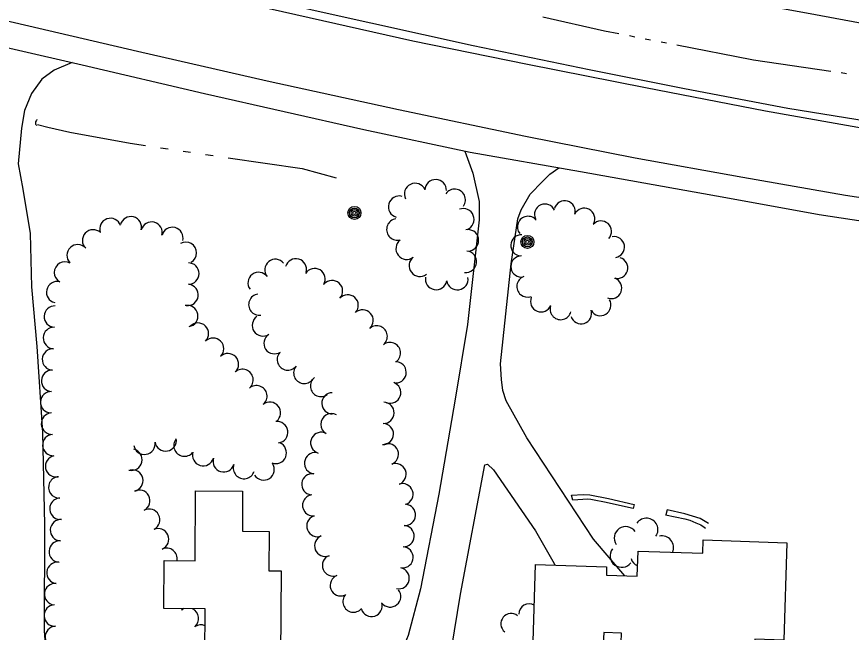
# Model space of a CAD drawing. Extents: x 588843 to 2552415, y 180129 to 269402.
# Drawn here: x 600038.6 to 600324.7, y 183357.9 to 183568.9 of the extents above; entities that cross this region are included whole.
import ezdxf

# ---------------------------------------------------------------- set-up
doc = ezdxf.new("R2010")
doc.units = 0
for name, color, linetype in [('E_BLD', 7, 'Continuous'), ('E_DRN', 7, 'Continuous'), ('E_DWY', 7, 'Continuous'), ('E_LAND_TreeLine_P', 7, 'Continuous'), ('E_MISCPROP', 7, 'Continuous'), ('E_PATH_Sidewalk', 7, 'Continuous'), ('E_RDWY', 7, 'Continuous'), ('E_RDWY_Gravel', 7, 'Continuous'), ('E_WTR_P', 7, 'Continuous')]:
    doc.layers.add(name, color=color, linetype=linetype)

# ---------------------------------------------------------------- blocks, each defined once
blk = doc.blocks.new('POLE_3')
at = {"layer": 'E_MISCPROP'}
for radius in [14.6, 11, 7.32, 3.66]:
    blk.add_circle((0, 0), radius, dxfattribs=at)
blk = doc.blocks.new('CULV2_4')
at = {"layer": 'E_DRN'}
blk.add_arc((65, 48), 80.7, 216.8699, 323.1301, dxfattribs=at)

msp = doc.modelspace()

# ---------------------------------------------------------------- linework, layer by layer
at = {"layer": 'E_BLD'}
for points in [[(600099.87, 183406.44), (600116.04, 183406.35), (600115.97, 183392.54), (600125.12, 183392.49), (600125.04, 183379.02), (600129.23, 183379), (600129.07, 183349.88), (600103.07, 183350.02), (600103.16, 183366), (600089.06, 183366.07), (600089.15, 183382.53), (600099.74, 183382.48)], [(600273.96, 183389.57), (600302.66, 183388.64), (600301.58, 183355.29), (600291.63, 183355.61), (600290.97, 183335.37), (600260.1, 183336.37), (600260.46, 183347.52), (600245.64, 183348), (600245.96, 183357.66), (600239.83, 183357.86), (600239.71, 183354.03), (600215.64, 183354.81), (600216.49, 183381.16), (600240.84, 183380.38), (600240.75, 183377.54), (600251.33, 183377.19), (600251.61, 183385.76), (600273.82, 183385.04)]]:
    msp.add_lwpolyline(points, close=True, dxfattribs=at)
at = {"layer": 'E_DWY'}
for points in [[(600057.65, 183553.2), (600051.4, 183550.64), (600047.22, 183547.54), (600043.69, 183542.56), (600041.24, 183536.84), (600040.18, 183530.74), (600039.11, 183518.56), (600040.71, 183509.79), (600043.18, 183494.6), (600043.62, 183476.34), (600045.47, 183455.88), (600047.37, 183426.44), (600048.11, 183394.77), (600048, 183358.54), (600048.82, 183347), (600049.71, 183346.75), (600072.77, 183346.07)], [(600192.26, 183522.84), (600194.95, 183515.3), (600197.14, 183505.62), (600197.19, 183499.32), (600193.13, 183463.44), (600188.95, 183437.84), (600183.36, 183405.27), (600177.05, 183372.8), (600172.8, 183356.82), (600171.11, 183352.71), (600168.87, 183350.03), (600164.76, 183347.55), (600158.51, 183346.95), (600131.12, 183348.54), (600125.66, 183349.21), (600125.59, 183349.9)], [(600247.13, 183377.33), (600236.32, 183389.82), (600213.51, 183424.57), (600206.38, 183437.23), (600205.26, 183440.85), (600204.82, 183444.6), (600204.49, 183449.92), (600208.11, 183484.21), (600210.41, 183499.67), (600211.59, 183502.75), (600214.58, 183508.1), (600218.89, 183512.45), (600221.4, 183514.94), (600224.46, 183517.13)], [(600189.23, 183289.66), (600186.53, 183289.63), (600184.18, 183290.39), (600182.76, 183291.42), (600182.33, 183292.93), (600182.85, 183310.81), (600185.48, 183338.87), (600190.73, 183371), (600199.07, 183415.28), (600200, 183415.55), (600202.01, 183413.6), (600216.43, 183392.72), (600222.9, 183381.52), (600223.14, 183380.95)]]:
    msp.add_lwpolyline(points, dxfattribs=at)
at = {"layer": 'E_LAND_TreeLine_P'}
for centre, radius, start, end in [((600175.19, 183508.14), 3.69, 25.7946, 205.7946), ((600182.24, 183509.44), 3.69, 358.4072, 178.4072), ((600188.75, 183506.15), 3.69, 325.0809, 145.0809), ((600169.7, 183503.8), 3.69, 74.371, 254.371), ((600191.7, 183499.49), 3.69, 291.2409, 111.2409), ((600219.71, 183501.11), 3.62, 23.9306, 203.9306), ((600226.46, 183502.22), 3.62, 344.371, 164.371), ((600233.19, 183499.67), 3.62, 333.8795, 153.8795), ((600077.73, 183496.76), 3.67, 345.5522, 165.5522), ((600213.87, 183496.91), 3.62, 38.8333, 218.8333), ((600070.7, 183496.18), 3.67, 18.4854, 198.4854), ((600084.84, 183494.92), 3.67, 345.5522, 165.5522), ((600169.1, 183496.01), 3.69, 98.8149, 278.8149), ((600238.91, 183495.32), 3.62, 318.2956, 138.2956), ((600064.76, 183492.25), 3.67, 46.8182, 226.8182), ((600091.96, 183493.09), 3.67, 345.5522, 165.5522), ((600193.26, 183492.29), 3.69, 281.6705, 101.6705), ((600172.29, 183489.43), 3.69, 127.7639, 307.7639), ((600211.6, 183490.55), 3.62, 86.8998, 266.8998), ((600243.36, 183489.97), 3.62, 279.7171, 99.7171), ((600059.49, 183487.14), 3.67, 43.4072, 223.4072), ((600096.58, 183488.02), 3.67, 299.371, 119.371), ((600176.81, 183483.6), 3.69, 127.7639, 307.7639), ((600192.55, 183484.95), 3.69, 264.0085, 84.0085), ((600211.61, 183483.32), 3.62, 90.1221, 270.1221), ((600244.47, 183482.85), 3.62, 254.371, 74.371), ((600055.13, 183481.26), 3.67, 60.3347, 240.3347), ((600097.45, 183480.9), 3.67, 270.0132, 90.0132), ((600127.26, 183482.16), 3.64, 38.5333, 218.5333), ((600134.3, 183482.36), 3.64, 344.371, 164.371), ((600121.5, 183477.7), 3.64, 36.8024, 216.8024), ((600140.71, 183479), 3.64, 329.0208, 149.0208), ((600052.44, 183474.5), 3.67, 76.7569, 256.7569), ((600146.7, 183474.91), 3.64, 317.4053, 137.4053), ((600182.38, 183479.03), 3.69, 169.5654, 349.5654), ((600189.65, 183478.98), 3.69, 188.8149, 8.8149), ((600213.68, 183476.45), 3.62, 110.2807, 290.2807), ((600242.41, 183475.91), 3.62, 248.6604, 68.6604), ((600097.16, 183473.57), 3.67, 262.7369, 82.7369), ((600121.75, 183470.25), 3.64, 98.4465, 278.4465), ((600152.07, 183469.98), 3.64, 317.4053, 137.4053), ((600218.36, 183471.37), 3.62, 157.582, 337.582), ((600238.71, 183470.07), 3.62, 211.0075, 31.0075), ((600051.66, 183466.14), 3.67, 87.4939, 267.4939), ((600097.04, 183466.31), 3.67, 280.936, 100.936), ((600225.08, 183468.71), 3.62, 165.9621, 345.9621), ((600122.96, 183463.1), 3.64, 123.3619, 303.3619), ((600157.19, 183464.82), 3.64, 311.9903, 131.9903), ((600232.09, 183467.28), 3.62, 197.3948, 17.3948), ((600100.71, 183460.31), 3.67, 315.1517, 135.1517), ((600051.34, 183458.8), 3.67, 87.4939, 267.4939), ((600162.03, 183459.37), 3.64, 308.3436, 128.3436), ((600105.92, 183455.13), 3.67, 315.1517, 135.1517), ((600126.97, 183457.02), 3.64, 123.3619, 303.3619), ((600051.02, 183451.46), 3.67, 87.4939, 267.4939), ((600166.55, 183453.65), 3.64, 308.3436, 128.3436), ((600111.01, 183449.84), 3.67, 313.4072, 133.4072), ((600131.52, 183451.42), 3.64, 140.8724, 320.8724), ((600137.17, 183446.83), 3.64, 140.8724, 320.8724), ((600168.5, 183447.03), 3.64, 270.8753, 90.8753), ((600050.7, 183444.12), 3.67, 87.4939, 267.4939), ((600115.99, 183444.44), 3.67, 310.3745, 130.3745), ((600142.9, 183442.37), 3.64, 127.5011, 307.5011), ((600166.62, 183440.07), 3.64, 250.6192, 70.6192), ((600050.38, 183436.78), 3.67, 87.4939, 267.4939), ((600120.75, 183438.84), 3.67, 310.3745, 130.3745), ((600146.83, 183436.41), 3.64, 91.2294, 271.2294), ((600125.39, 183433.15), 3.67, 308.8333, 128.8333), ((600164.35, 183433.17), 3.64, 268.4072, 88.4072), ((600050.68, 183429.45), 3.67, 93.4645, 273.4645), ((600146.46, 183429.26), 3.64, 61.0464, 241.0464), ((600127.89, 183426.51), 3.67, 277.9232, 97.9232), ((600164.14, 183425.89), 3.64, 268.4072, 88.4072), ((600142.99, 183422.86), 3.64, 72.7798, 252.7798), ((600051.13, 183422.12), 3.67, 93.4645, 273.4645), ((600082.39, 183422.56), 3.67, 189.0734, 9.0734), ((600089.65, 183423.71), 3.67, 189.0734, 9.0734), ((600096.09, 183421.93), 3.67, 140.0664, 320.0664), ((600077.9, 183417.09), 3.67, 256.9735, 76.9735), ((600127.41, 183419.43), 3.67, 247.8512, 67.8512), ((600165.84, 183418.94), 3.64, 291.2409, 111.2409), ((600052.1, 183414.85), 3.67, 101.5871, 281.5871), ((600102.5, 183418.66), 3.67, 163.4318, 343.4318), ((600109.54, 183416.56), 3.67, 163.4318, 343.4318), ((600140.87, 183415.9), 3.64, 82.6681, 262.6681), ((600116.51, 183414.24), 3.67, 161.2488, 341.2488), ((600123.23, 183413.79), 3.67, 212.5508, 32.5508), ((600168.48, 183412.15), 3.64, 291.2409, 111.2409), ((600078.23, 183409.93), 3.67, 282.764, 102.764), ((600139.94, 183408.67), 3.64, 82.6681, 262.6681), ((600053.14, 183407.6), 3.67, 93.2755, 273.2755), ((600170.86, 183405.26), 3.64, 288.9951, 108.9951), ((600080.61, 183403.04), 3.67, 297.396, 117.396), ((600053.56, 183400.27), 3.67, 93.2755, 273.2755), ((600140.23, 183401.45), 3.64, 97.2615, 277.2615), ((600083.99, 183396.52), 3.67, 297.396, 117.396), ((600171.68, 183398.17), 3.64, 265.9311, 85.9311), ((600141.65, 183394.35), 3.64, 111.7763, 291.7763), ((600053.76, 183392.93), 3.67, 86.5424, 266.5424), ((600171.21, 183390.9), 3.64, 267.2784, 87.2784), ((600254.49, 183393.1), 3.94, 325.4849, 145.4849), ((600087.04, 183389.84), 3.67, 293.4648, 113.4648), ((600247.36, 183390.23), 3.94, 33.9449, 213.9449), ((600053.32, 183385.6), 3.67, 86.5424, 266.5424), ((600144.35, 183387.58), 3.64, 111.4878, 291.4878), ((600259.83, 183387.04), 3.94, 335.1283, 103.4256), ((600089.97, 183383.11), 3.67, 350.6296, 113.4648), ((600170.86, 183383.62), 3.64, 267.2784, 87.2784), ((600245.97, 183384.14), 3.94, 143.2097, 323.2097), ((600147.02, 183380.81), 3.64, 111.4878, 291.4878), ((600252.98, 183384.35), 3.94, 196.5233, 246.9781), ((600052.56, 183378.29), 3.67, 83.4612, 263.4612), ((600149.69, 183374.03), 3.64, 111.5177, 291.5177), ((600169.55, 183376.47), 3.64, 258.6074, 78.6074), ((600051.73, 183371), 3.67, 83.4612, 263.4612), ((600166.63, 183370.21), 3.64, 219.5465, 39.5465), ((600154.06, 183368.45), 3.64, 139.0932, 319.0932), ((600051.67, 183363.67), 3.67, 92.5237, 272.5237), ((600097.31, 183362.69), 3.67, 114.2113, 129.3789), ((600093.61, 183368.97), 3.67, 295.4258, 306.9512), ((600097.31, 183362.69), 3.67, 309.3789, 65.1736), ((600160.26, 183366.98), 3.64, 197.1995, 17.1995), ((600214.25, 183364.18), 3.53, 59.4855, 181.0702), ((600208.11, 183360.85), 3.53, 51.1724, 231.1724), ((600101.7, 183356.82), 3.67, 67.1632, 121.8605), ((600051.99, 183356.33), 3.67, 92.5237, 272.5237)]:
    msp.add_arc(centre, radius, start, end, dxfattribs=at)
at = {"layer": 'E_PATH_Sidewalk'}
for points in [[(600228.81, 183404.88), (600232.83, 183405.14), (600235.03, 183405.01), (600241.51, 183403.78), (600250.28, 183401.75), (600249.99, 183400.34), (600240.14, 183402.51), (600236.56, 183403.24), (600235.38, 183403.41), (600234.19, 183403.53), (600232.68, 183403.48), (600229.25, 183403.21)], [(600229.25, 183403.21), (600228.81, 183404.88)], [(600261.07, 183398.2), (600267.67, 183396.83), (600269.4, 183396.35), (600271.45, 183395.46), (600273.17, 183394.76), (600274.29, 183393.97), (600274.72, 183393.63)], [(600275.8, 183395.2), (600272.87, 183396.92), (600267.69, 183398.59), (600261.6, 183399.92), (600261.09, 183398.2)]]:
    msp.add_lwpolyline(points, dxfattribs=at)
at = {"layer": 'E_RDWY'}
for points in [[(599959.32, 183609.25), (599989.24, 183602.58), (600030.72, 183593.01), (600075.84, 183582.73), (600125.13, 183571.72), (600174.41, 183560.7), (600213.67, 183552.71), (600254.19, 183544.68), (600295.26, 183536.71), (600332.14, 183530.12), (600346.23, 183527.89)], [(599870.31, 183605.24), (599908.01, 183596.62), (599941.81, 183588.98), (599988.84, 183578.27), (600034.43, 183567.76), (600079.99, 183557.15), (600124.49, 183546.94), (600169.52, 183537.11), (600213.06, 183528.03), (600250.65, 183520.6), (600287.6, 183513.89), (600322.7, 183507.81), (600339.37, 183505.27)]]:
    msp.add_lwpolyline(points, dxfattribs=at)
at = {"layer": 'E_RDWY_Gravel'}
for points in [[(599456.28, 183689.49), (599482.73, 183683.81), (599522.55, 183674.8), (599564.79, 183665.65), (599609.78, 183655.3), (599650.5, 183646.05), (599698.63, 183634.71), (599744.2, 183623.78), (599786.24, 183614.68), (599829.26, 183604.89), (599874.65, 183595.18), (599926.28, 183583.4), (599972.19, 183572.9), (600014.26, 183563.16), (600060.97, 183552.44), (600103.01, 183542.6), (600157.57, 183530.22), (600194.11, 183522.45), (600231.83, 183515.84), (600281.73, 183507), (600313.69, 183501.15), (600340.09, 183497.18)], [(599923.93, 183639.92), (599936.66, 183643), (599949.5, 183644.31), (599961.24, 183645.08), (599964.43, 183645.04), (599972.66, 183643.59), (599998.77, 183637.78), (600040.75, 183627.74), (600085.75, 183617.4), (600129.57, 183607.8), (600165.68, 183599.62), (600202.55, 183591.12), (600239.15, 183583.55), (600276.58, 183576.28), (600309.33, 183570.21), (600343.2, 183563.93), (600356.34, 183561.75)], [(599941.56, 183618.59), (599950.7, 183614.65), (599955.94, 183613.18), (599996.27, 183603.71), (600049.25, 183591.77), (600092.42, 183582.15), (600142.94, 183570.57), (600195.08, 183559.08), (600234.9, 183550.82), (600267.54, 183544.36), (600302.99, 183537.64), (600334.69, 183532.39), (600347.59, 183530.07)]]:
    msp.add_lwpolyline(points, dxfattribs=at)
at = {"layer": 'E_WTR_P'}
for points in [[(600218.92, 183568.94), (600240.17, 183564.1), (600245.03, 183563.15)], [(600248.65, 183562.44), (600250.46, 183562.09)], [(600254.08, 183561.38), (600255.89, 183561.03)], [(600259.51, 183560.32), (600261.32, 183559.97)], [(600264.95, 183559.26), (600290.63, 183554.25), (600291.2, 183554.16)], [(600291.2, 183554.16), (600317.66, 183550.3)], [(600321.31, 183549.77), (600323.14, 183549.5)], [(600045.67, 183532.04), (600049.23, 183531.05), (600056.76, 183529.37), (600077.47, 183525.6), (600082.73, 183524.82)], [(600087.89, 183524.04), (600090.46, 183523.66)], [(600095.62, 183522.89), (600098.19, 183522.5)], [(600103.35, 183521.73), (600105.92, 183521.35)], [(600111.08, 183520.58), (600136.46, 183516.88), (600148.16, 183513.72)]]:
    msp.add_lwpolyline(points, dxfattribs=at)

# ---------------------------------------------------------------- block references
at = {"layer": 'E_DRN', "xscale": 0.01529922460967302, "yscale": 0.015299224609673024, "rotation": -96.65640619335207}
msp.add_blockref('CULV2_4', (600045.62, 183533.6), dxfattribs=at)
at = {"layer": 'E_MISCPROP', "xscale": 0.1524003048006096, "yscale": 0.15240030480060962, "rotation": -1.9830815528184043}
for p in [(600154.39, 183501.68), (600213.69, 183491.76)]:
    msp.add_blockref('POLE_3', p, dxfattribs=at)

doc.saveas('drawing.dxf')
